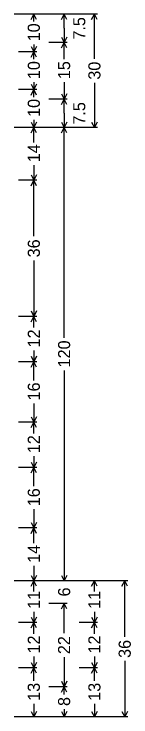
# Model space of a CAD drawing. Extents: x 667331 to 731245, y 738830 to 753817.
# Drawn here: x 725120.7 to 725167, y 749715.3 to 749994.3 of the extents above; entities that cross this region are included whole.
import ezdxf

# ---------------------------------------------------------------- set-up
doc = ezdxf.new("R2010")
doc.units = 0
doc.layers.add('R_SIGN', color=7, linetype='Continuous')

msp = doc.modelspace()

# ---------------------------------------------------------------- linework, layer by layer
at = {"layer": 'R_SIGN'}
for p, q in [((725153.7, 749994.33), (725120.7, 749994.33)), ((725129.7, 749994.33), (725122.5, 749994.33)), ((725127.42, 749992.18), (725128.5, 749994.33)), ((725128.5, 749991.36), (725128.5, 749994.33)), ((725129.57, 749992.18), (725128.5, 749994.33)), ((725141.7, 749994.33), (725134.5, 749994.33)), ((725139.42, 749992.18), (725140.5, 749994.33)), ((725140.5, 749988.7), (725140.5, 749994.33)), ((725141.57, 749992.18), (725140.5, 749994.33)), ((725151.42, 749992.18), (725152.5, 749994.33)), ((725152.5, 749976.57), (725152.5, 749994.33)), ((725153.57, 749992.18), (725152.5, 749994.33)), ((725140.5, 749988.7), (725140.5, 749983.08)), ((725141.7, 749983.08), (725134.5, 749983.08)), ((725139.42, 749985.22), (725140.5, 749983.08)), ((725139.42, 749980.93), (725140.5, 749983.08)), ((725141.57, 749985.22), (725140.5, 749983.08)), ((725140.5, 749976.37), (725140.5, 749983.08)), ((725141.57, 749980.93), (725140.5, 749983.08)), ((725127.42, 749981.47), (725128.5, 749979.33)), ((725128.5, 749982.3), (725128.5, 749979.33)), ((725129.57, 749981.47), (725128.5, 749979.33)), ((725129.7, 749979.33), (725122.5, 749979.33)), ((725127.42, 749977.18), (725128.5, 749979.33)), ((725128.5, 749976.36), (725128.5, 749979.33)), ((725129.57, 749977.18), (725128.5, 749979.33)), ((725127.42, 749966.47), (725128.5, 749964.33)), ((725128.5, 749967.3), (725128.5, 749964.33)), ((725129.57, 749966.47), (725128.5, 749964.33)), ((725140.5, 749967.29), (725140.5, 749960.58)), ((725152.5, 749967.08), (725152.5, 749949.33)), ((725129.7, 749964.33), (725122.5, 749964.33)), ((725129.7, 749964.33), (725122.5, 749964.33)), ((725127.42, 749962.18), (725128.5, 749964.33)), ((725128.5, 749961.36), (725128.5, 749964.33)), ((725129.57, 749962.18), (725128.5, 749964.33)), ((725141.7, 749960.58), (725134.5, 749960.58)), ((725141.7, 749960.58), (725134.5, 749960.58)), ((725139.42, 749962.72), (725140.5, 749960.58)), ((725139.42, 749958.43), (725140.5, 749960.58)), ((725141.57, 749962.72), (725140.5, 749960.58)), ((725140.5, 749954.95), (725140.5, 749960.58)), ((725141.57, 749958.43), (725140.5, 749960.58)), ((725140.5, 749954.95), (725140.5, 749949.33)), ((725128.5, 749952.3), (725128.5, 749949.33)), ((725141.7, 749949.33), (725120.7, 749949.33)), ((725153.7, 749949.33), (725120.7, 749949.33)), ((725129.7, 749949.33), (725122.5, 749949.33)), ((725129.7, 749949.33), (725122.5, 749949.33)), ((725127.42, 749951.47), (725128.5, 749949.33)), ((725127.42, 749947.18), (725128.5, 749949.33)), ((725129.57, 749951.47), (725128.5, 749949.33)), ((725128.5, 749943.35), (725128.5, 749949.33)), ((725129.57, 749947.18), (725128.5, 749949.33)), ((725141.7, 749949.33), (725134.5, 749949.33)), ((725139.42, 749951.47), (725140.5, 749949.33)), ((725139.42, 749947.18), (725140.5, 749949.33)), ((725141.57, 749951.47), (725140.5, 749949.33)), ((725140.5, 749865.78), (725140.5, 749949.33)), ((725141.57, 749947.18), (725140.5, 749949.33)), ((725151.42, 749951.47), (725152.5, 749949.33)), ((725153.57, 749951.47), (725152.5, 749949.33)), ((725128.5, 749934.31), (725128.5, 749928.33)), ((725127.42, 749930.47), (725128.5, 749928.33)), ((725129.57, 749930.47), (725128.5, 749928.33)), ((725129.7, 749928.33), (725122.5, 749928.33)), ((725127.42, 749926.18), (725128.5, 749928.33)), ((725128.5, 749906.11), (725128.5, 749928.33)), ((725129.57, 749926.18), (725128.5, 749928.33)), ((725128.5, 749896.55), (725128.5, 749874.33)), ((725129.7, 749874.33), (725122.5, 749874.33)), ((725127.42, 749876.47), (725128.5, 749874.33)), ((725127.42, 749872.18), (725128.5, 749874.33)), ((725129.57, 749876.47), (725128.5, 749874.33)), ((725128.5, 749869.85), (725128.5, 749874.33)), ((725129.57, 749872.18), (725128.5, 749874.33)), ((725128.5, 749860.81), (725128.5, 749856.33)), ((725127.42, 749858.47), (725128.5, 749856.33)), ((725129.57, 749858.47), (725128.5, 749856.33)), ((725129.7, 749856.33), (725122.5, 749856.33)), ((725127.42, 749854.18), (725128.5, 749856.33)), ((725128.5, 749848.9), (725128.5, 749856.33)), ((725129.57, 749854.18), (725128.5, 749856.33)), ((725140.5, 749852.87), (725140.5, 749769.33)), ((725128.5, 749839.76), (725128.5, 749832.33)), ((725129.7, 749832.33), (725122.5, 749832.33)), ((725127.42, 749834.47), (725128.5, 749832.33)), ((725127.42, 749830.18), (725128.5, 749832.33)), ((725129.57, 749834.47), (725128.5, 749832.33)), ((725128.5, 749827.85), (725128.5, 749832.33)), ((725129.57, 749830.18), (725128.5, 749832.33)), ((725128.5, 749818.81), (725128.5, 749814.33)), ((725127.42, 749816.47), (725128.5, 749814.33)), ((725129.57, 749816.47), (725128.5, 749814.33)), ((725129.7, 749814.33), (725122.5, 749814.33)), ((725127.42, 749812.18), (725128.5, 749814.33)), ((725128.5, 749806.9), (725128.5, 749814.33)), ((725129.57, 749812.18), (725128.5, 749814.33)), ((725128.5, 749797.76), (725128.5, 749790.33)), ((725129.7, 749790.33), (725122.5, 749790.33)), ((725129.7, 749790.33), (725122.5, 749790.33)), ((725127.42, 749792.47), (725128.5, 749790.33)), ((725127.42, 749788.18), (725128.5, 749790.33)), ((725129.57, 749792.47), (725128.5, 749790.33)), ((725128.5, 749784.35), (725128.5, 749790.33)), ((725129.57, 749788.18), (725128.5, 749790.33)), ((725128.5, 749775.31), (725128.5, 749769.33)), ((725127.42, 749771.47), (725128.5, 749769.33)), ((725129.57, 749771.47), (725128.5, 749769.33)), ((725139.42, 749771.47), (725140.5, 749769.33)), ((725141.57, 749771.47), (725140.5, 749769.33)), ((725141.7, 749769.33), (725120.7, 749769.33)), ((725165.7, 749769.33), (725120.7, 749769.33)), ((725129.7, 749769.33), (725122.5, 749769.33)), ((725129.7, 749769.33), (725122.5, 749769.33)), ((725127.42, 749767.18), (725128.5, 749769.33)), ((725128.5, 749765.13), (725128.5, 749769.33)), ((725129.57, 749767.18), (725128.5, 749769.33)), ((725141.7, 749769.33), (725134.5, 749769.33)), ((725153.7, 749769.33), (725146.5, 749769.33)), ((725151.42, 749767.18), (725152.5, 749769.33)), ((725152.5, 749765.13), (725152.5, 749769.33)), ((725153.57, 749767.18), (725152.5, 749769.33)), ((725163.42, 749767.18), (725164.5, 749769.33)), ((725164.5, 749747.11), (725164.5, 749769.33)), ((725165.57, 749767.18), (725164.5, 749769.33)), ((725141.7, 749760.33), (725134.5, 749760.33)), ((725139.42, 749758.18), (725140.5, 749760.33)), ((725140.5, 749748.61), (725140.5, 749760.33)), ((725141.57, 749758.18), (725140.5, 749760.33)), ((725128.5, 749757.03), (725128.5, 749752.83)), ((725152.5, 749757.03), (725152.5, 749752.83)), ((725127.42, 749754.97), (725128.5, 749752.83)), ((725129.57, 749754.97), (725128.5, 749752.83)), ((725151.42, 749754.97), (725152.5, 749752.83)), ((725153.57, 749754.97), (725152.5, 749752.83)), ((725129.7, 749752.83), (725122.5, 749752.83)), ((725127.42, 749750.68), (725128.5, 749752.83)), ((725128.5, 749748.35), (725128.5, 749752.83)), ((725129.57, 749750.68), (725128.5, 749752.83)), ((725153.7, 749752.83), (725146.5, 749752.83)), ((725151.42, 749750.68), (725152.5, 749752.83)), ((725152.5, 749748.35), (725152.5, 749752.83)), ((725153.57, 749750.68), (725152.5, 749752.83)), ((725128.5, 749739.31), (725128.5, 749734.83)), ((725140.5, 749739.05), (725140.5, 749727.33)), ((725152.5, 749739.31), (725152.5, 749734.83)), ((725164.5, 749737.55), (725164.5, 749715.33)), ((725129.7, 749734.83), (725122.5, 749734.83)), ((725129.7, 749734.83), (725122.5, 749734.83)), ((725127.42, 749736.97), (725128.5, 749734.83)), ((725127.42, 749732.68), (725128.5, 749734.83)), ((725129.57, 749736.97), (725128.5, 749734.83)), ((725128.5, 749729.62), (725128.5, 749734.83)), ((725129.57, 749732.68), (725128.5, 749734.83)), ((725153.7, 749734.83), (725146.5, 749734.83)), ((725153.7, 749734.83), (725146.5, 749734.83)), ((725151.42, 749736.97), (725152.5, 749734.83)), ((725151.42, 749732.68), (725152.5, 749734.83)), ((725153.57, 749736.97), (725152.5, 749734.83)), ((725152.5, 749729.62), (725152.5, 749734.83)), ((725153.57, 749732.68), (725152.5, 749734.83)), ((725139.42, 749729.47), (725140.5, 749727.33)), ((725141.57, 749729.47), (725140.5, 749727.33)), ((725141.7, 749727.33), (725134.5, 749727.33)), ((725141.7, 749727.33), (725134.5, 749727.33)), ((725139.42, 749725.18), (725140.5, 749727.33)), ((725140.5, 749724.19), (725140.5, 749727.33)), ((725141.57, 749725.18), (725140.5, 749727.33)), ((725128.5, 749720.54), (725128.5, 749715.33)), ((725152.5, 749720.54), (725152.5, 749715.33)), ((725140.5, 749718.47), (725140.5, 749715.33)), ((725165.7, 749715.33), (725120.7, 749715.33)), ((725129.7, 749715.33), (725122.5, 749715.33)), ((725127.42, 749717.47), (725128.5, 749715.33)), ((725129.57, 749717.47), (725128.5, 749715.33)), ((725141.7, 749715.33), (725134.5, 749715.33)), ((725139.42, 749717.47), (725140.5, 749715.33)), ((725141.57, 749717.47), (725140.5, 749715.33)), ((725153.7, 749715.33), (725146.5, 749715.33)), ((725151.42, 749717.47), (725152.5, 749715.33)), ((725153.57, 749717.47), (725152.5, 749715.33)), ((725163.42, 749717.47), (725164.5, 749715.33)), ((725165.57, 749717.47), (725164.5, 749715.33))]:
    msp.add_line(p, q, dxfattribs=at)

# ---------------------------------------------------------------- texts
for s, p in [('7.5', (725148.9, 749984.18)), ('10', (725130.9, 749983.5)), ('10', (725130.9, 749968.5)), ('15', (725142.9, 749968.49)), ('30', (725154.9, 749968.28)), ('10', (725130.9, 749953.5)), ('7.5', (725148.9, 749950.43)), ('14', (725130.9, 749935.51)), ('36', (725130.9, 749897.75)), ('12', (725130.9, 749862.01)), ('120', (725142.9, 749854.07)), ('16', (725130.9, 749840.96)), ('12', (725130.9, 749820.01)), ('16', (725130.9, 749798.96)), ('14', (725130.9, 749776.51)), ('6', (725142.9, 749763.14)), ('11', (725130.9, 749758.23)), ('11', (725154.9, 749758.23)), ('12', (725130.9, 749740.51)), ('22', (725142.9, 749740.25)), ('12', (725154.9, 749740.51)), ('36', (725166.9, 749738.75)), ('13', (725130.9, 749721.74)), ('13', (725154.9, 749721.74)), ('8', (725142.9, 749719.67))]:
    msp.add_text(s, height=4.8, rotation=90.0002, dxfattribs=at).set_placement(p)

doc.saveas('drawing.dxf')
